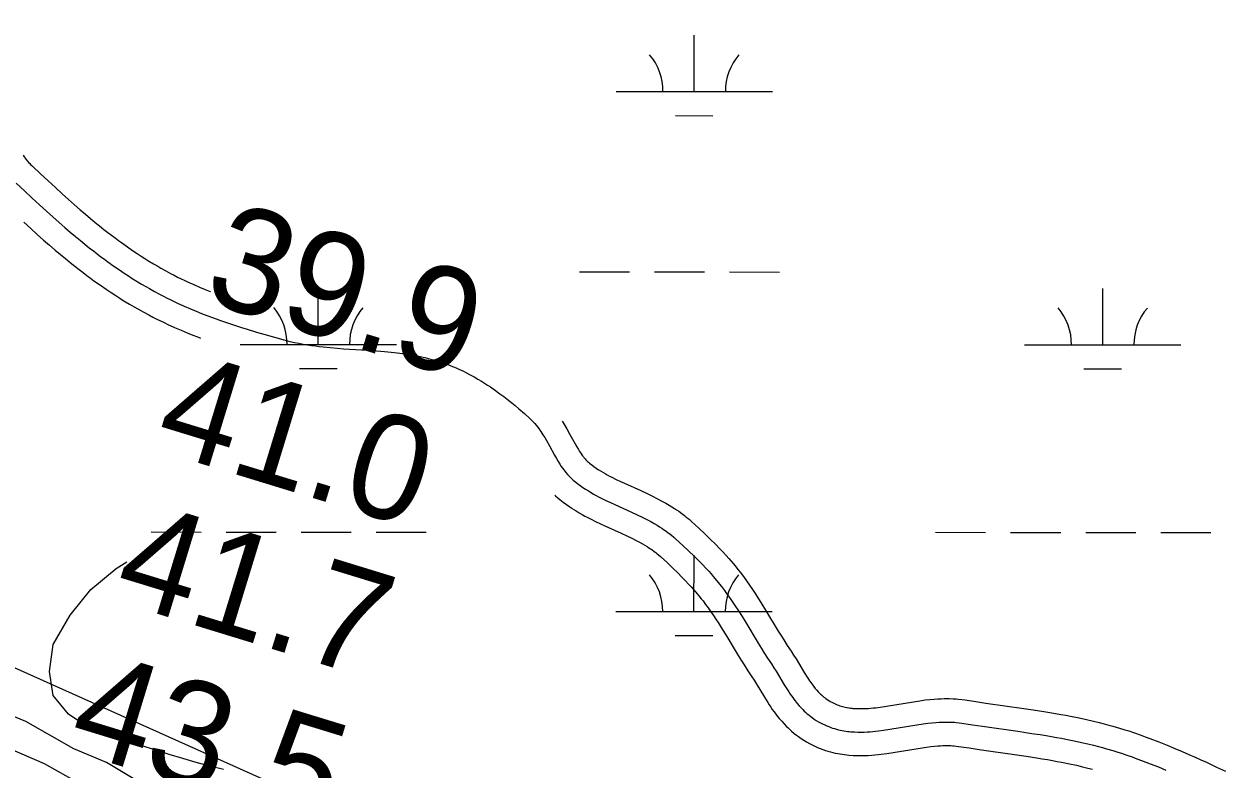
# Model space of a CAD drawing. Extents: x 3245246 to 3283090, y 806824 to 832173.
# Drawn here: x 3266287 to 3267051, y 823248 to 823725 of the extents above; entities that cross this region are included whole.
import ezdxf

# ---------------------------------------------------------------- set-up
doc = ezdxf.new("R2010")
doc.units = 0
for name, color, linetype in [('V-RIVR-RANG', 7, 'Continuous'), ('V-ROAD-CNTR', 7, 'Continuous'), ('V-SITE-VEGE', 7, 'Continuous'), ('V-TOPO-MINR', 7, 'Continuous'), ('V-WETL-SWMP', 7, 'Continuous')]:
    doc.layers.add(name, color=color, linetype=linetype)

msp = doc.modelspace()

# ---------------------------------------------------------------- linework, layer by layer
at = {"layer": 'V-ROAD-CNTR'}
for points in [[(3266286.95, 823640.5), (3266287.62, 823639.51), (3266288.22, 823638.69), (3266288.7, 823638.04), (3266289.71, 823636.78), (3266290.42, 823635.94), (3266290.93, 823635.38), (3266291.8, 823634.46), (3266292.78, 823633.51), (3266297.95, 823628.67), (3266302.88, 823624.08), (3266307.51, 823619.82), (3266311.85, 823615.86), (3266315.93, 823612.19), (3266319.77, 823608.79), (3266323.38, 823605.64), (3266326.78, 823602.73), (3266329.99, 823600.03), (3266333.01, 823597.54), (3266335.85, 823595.23), (3266338.54, 823593.09), (3266341.06, 823591.11), (3266343.45, 823589.28), (3266345.69, 823587.58), (3266347.81, 823586.01), (3266349.78, 823584.57), (3266353.57, 823581.86), (3266356.9, 823579.56), (3266359.84, 823577.58), (3266362.44, 823575.88), (3266364.72, 823574.43), (3266366.71, 823573.18), (3266370.3, 823571.01), (3266372.99, 823569.43), (3266375, 823568.28), (3266378.1, 823566.56), (3266381.23, 823564.88), (3266383.51, 823563.7), (3266385.74, 823562.57), (3266387.9, 823561.51), (3266390.01, 823560.49), (3266392.02, 823559.55), (3266396.03, 823557.72), (3266399.78, 823556.09), (3266403.31, 823554.61), (3266406.64, 823553.27), (3266406.84, 823553.19)], [(3266282.42, 823622.67), (3266287.71, 823617.71), (3266292.69, 823613.08), (3266297.37, 823608.76), (3266301.79, 823604.74), (3266305.95, 823601), (3266309.87, 823597.52), (3266313.58, 823594.29), (3266317.07, 823591.3), (3266320.38, 823588.52), (3266323.5, 823585.93), (3266326.45, 823583.54), (3266329.24, 823581.32), (3266331.87, 823579.26), (3266334.35, 823577.35), (3266336.7, 823575.58), (3266338.91, 823573.93), (3266341, 823572.4), (3266344.95, 823569.58), (3266348.46, 823567.16), (3266351.55, 823565.08), (3266354.29, 823563.29), (3266356.71, 823561.74), (3266358.84, 823560.41), (3266362.61, 823558.12), (3266365.47, 823556.45), (3266367.64, 823555.21), (3266370.92, 823553.39), (3266374.24, 823551.61), (3266376.67, 823550.35), (3266379.04, 823549.15), (3266381.34, 823548.02), (3266383.57, 823546.95), (3266385.73, 823545.93), (3266389.93, 823544.02), (3266393.89, 823542.3), (3266397.61, 823540.74), (3266401.1, 823539.33), (3266404.39, 823538.05), (3266407.48, 823536.88), (3266410.38, 823535.81), (3266413.11, 823534.83), (3266418.23, 823533.05), (3266422.73, 823531.56), (3266426.68, 823530.29), (3266430.15, 823529.21), (3266436.23, 823527.37), (3266440.81, 823526.04), (3266447.7, 823524.09), (3266454.62, 823522.2)], [(3266287.24, 823597.7), (3266291.72, 823593.62), (3266295.96, 823589.81), (3266299.97, 823586.25), (3266303.77, 823582.94), (3266307.37, 823579.86), (3266310.77, 823577), (3266314, 823574.33), (3266317.05, 823571.85), (3266319.94, 823569.55), (3266322.67, 823567.41), (3266325.26, 823565.42), (3266327.7, 823563.57), (3266330.01, 823561.86), (3266332.22, 823560.24), (3266336.33, 823557.31), (3266340.01, 823554.77), (3266343.26, 823552.58), (3266346.15, 823550.69), (3266348.7, 823549.06), (3266350.97, 823547.64), (3266354.92, 823545.24), (3266357.95, 823543.47), (3266360.27, 823542.14), (3266363.74, 823540.22), (3266367.24, 823538.34), (3266369.84, 823536.99), (3266372.34, 823535.73), (3266374.77, 823534.53), (3266377.13, 823533.4), (3266379.44, 823532.31), (3266383.84, 823530.31), (3266388, 823528.5), (3266391.9, 823526.87), (3266395.57, 823525.39), (3266399.01, 823524.05), (3266400.45, 823523.5)], [(3266454.62, 823522.2), (3266457.61, 823521.44), (3266460.53, 823520.77), (3266463.36, 823520.18), (3266466.12, 823519.66), (3266468.8, 823519.21), (3266471.4, 823518.81), (3266473.93, 823518.46), (3266476.38, 823518.16), (3266478.76, 823517.88), (3266483.39, 823517.42), (3266487.74, 823517.04), (3266491.83, 823516.73), (3266507.2, 823515.72), (3266512.96, 823515.31), (3266518, 823514.89), (3266522.4, 823514.47), (3266526.24, 823514.04), (3266529.59, 823513.61), (3266532.52, 823513.19), (3266535.07, 823512.78), (3266537.3, 823512.39), (3266539.25, 823512.03), (3266540.95, 823511.68), (3266543.92, 823511.03), (3266546.14, 823510.5), (3266547.8, 823510.07), (3266550.29, 823509.39), (3266552.76, 823508.64), (3266554.84, 823507.97), (3266556.83, 823507.28), (3266558.74, 823506.58), (3266560.57, 823505.87), (3266562.33, 823505.15), (3266564.03, 823504.43), (3266565.65, 823503.71), (3266567.22, 823502.98), (3266568.72, 823502.26), (3266570.17, 823501.54), (3266572.95, 823500.09), (3266575.53, 823498.68), (3266577.91, 823497.3), (3266580.13, 823495.97), (3266582.18, 823494.68), (3266584.09, 823493.44), (3266585.87, 823492.25), (3266587.53, 823491.12), (3266589.07, 823490.04), (3266591.93, 823487.96), (3266594.4, 823486.09), (3266596.55, 823484.43), (3266598.42, 823482.94), (3266601.65, 823480.3), (3266604.05, 823478.27), (3266607.62, 823475.17), (3266611.14, 823472.01), (3266612.25, 823470.95), (3266613.29, 823469.89), (3266614.25, 823468.84), (3266615.14, 823467.78), (3266615.98, 823466.74), (3266616.77, 823465.71), (3266617.51, 823464.69), (3266618.2, 823463.69), (3266619.5, 823461.72), (3266620.67, 823459.83), (3266621.72, 823458.03), (3266623.64, 823454.62), (3266626.92, 823448.63), (3266628.18, 823446.42), (3266629.31, 823444.51), (3266630.33, 823442.87), (3266631.24, 823441.47), (3266632.07, 823440.27), (3266632.82, 823439.24), (3266633.5, 823438.35), (3266634.1, 823437.59), (3266635.2, 823436.29), (3266636.05, 823435.35), (3266636.71, 823434.67), (3266637.74, 823433.67), (3266638.81, 823432.71), (3266639.7, 823431.95), (3266641.5, 823430.52), (3266643.29, 823429.19), (3266645.06, 823427.95), (3266646.8, 823426.79)], [(3266631.81, 823470.3), (3266632.15, 823469.78), (3266633.51, 823467.57), (3266634.73, 823465.51), (3266636.76, 823461.9), (3266640.02, 823455.94), (3266641.16, 823453.94), (3266642.13, 823452.3), (3266642.97, 823450.95), (3266643.69, 823449.84), (3266644.32, 823448.93), (3266644.86, 823448.18), (3266645.34, 823447.56), (3266645.7, 823447.1), (3266646.48, 823446.18), (3266647.01, 823445.6), (3266647.35, 823445.24), (3266647.98, 823444.63), (3266648.65, 823444.03), (3266649.21, 823443.56), (3266650.66, 823442.4), (3266652.07, 823441.35), (3266653.5, 823440.35), (3266655.08, 823439.31)], [(3266654.78, 823439.5), (3266656.37, 823438.5), (3266657.81, 823437.64), (3266659.25, 823436.81), (3266660.67, 823436.03), (3266662.09, 823435.27), (3266663.47, 823434.56), (3266666.32, 823433.15), (3266669.04, 823431.85), (3266671.65, 823430.64), (3266682.03, 823425.95), (3266686.07, 823424.08), (3266689.65, 823422.35), (3266692.81, 823420.76), (3266695.58, 823419.29), (3266698.02, 823417.94), (3266700.14, 823416.7), (3266702, 823415.56), (3266703.63, 823414.53), (3266705.04, 823413.59), (3266706.32, 823412.72), (3266708.4, 823411.23), (3266709.99, 823410.02), (3266711.22, 823409.04), (3266712.95, 823407.61), (3266714.63, 823406.13), (3266719.28, 823401.87), (3266723.29, 823398.1), (3266726.77, 823394.71), (3266729.8, 823391.68), (3266732.42, 823388.98), (3266734.69, 823386.56), (3266736.66, 823384.41), (3266738.37, 823382.5), (3266739.87, 823380.77), (3266742.38, 823377.79), (3266744.26, 823375.46), (3266745.67, 823373.66), (3266747.7, 823370.98), (3266749.68, 823368.25), (3266751.71, 823365.34), (3266753.55, 823362.62), (3266755.23, 823360.08), (3266756.78, 823357.68), (3266759.58, 823353.26), (3266761.98, 823349.37), (3266770.06, 823336.1), (3266772.06, 823332.87), (3266773.55, 823330.49), (3266775.82, 823326.93), (3266778.2, 823323.31), (3266779.88, 823320.74), (3266781.45, 823318.23), (3266786.7, 823309.56), (3266788.57, 823306.55), (3266789.35, 823305.36), (3266790.1, 823304.24), (3266790.8, 823303.23), (3266791.45, 823302.31), (3266792.07, 823301.47), (3266792.61, 823300.76), (3266793.76, 823299.33), (3266794.73, 823298.19), (3266795.59, 823297.25), (3266796.37, 823296.45), (3266797.06, 823295.77), (3266797.67, 823295.2), (3266798.16, 823294.76), (3266799.21, 823293.88), (3266799.96, 823293.29), (3266800.49, 823292.9), (3266801.42, 823292.24), (3266802.37, 823291.63), (3266803.3, 823291.06), (3266804.23, 823290.55), (3266805.13, 823290.08), (3266806.02, 823289.65), (3266806.91, 823289.25), (3266807.79, 823288.9), (3266808.64, 823288.58), (3266809.5, 823288.28), (3266810.35, 823288.02), (3266811.2, 823287.78), (3266812.04, 823287.57), (3266812.88, 823287.38), (3266813.73, 823287.2), (3266814.73, 823287.02)], [(3266627.19, 823423.01), (3266627.5, 823422.7), (3266628.97, 823421.38), (3266630.19, 823420.35), (3266632.34, 823418.64), (3266634.5, 823417.03), (3266636.62, 823415.55), (3266638.53, 823414.28)], [(3266646.8, 823426.79), (3266648.53, 823425.71), (3266650.23, 823424.7), (3266651.89, 823423.74), (3266653.53, 823422.84), (3266655.12, 823421.99), (3266656.69, 823421.18), (3266659.75, 823419.66), (3266662.66, 823418.27), (3266665.41, 823417), (3266675.79, 823412.31), (3266679.66, 823410.51), (3266683.02, 823408.9), (3266685.92, 823407.43), (3266688.43, 823406.11), (3266690.59, 823404.9), (3266692.46, 823403.81), (3266694.07, 823402.83), (3266695.46, 823401.95), (3266696.66, 823401.15), (3266697.7, 823400.44), (3266699.49, 823399.16), (3266700.81, 823398.16), (3266701.78, 823397.39), (3266703.21, 823396.2), (3266704.61, 823394.97), (3266709.07, 823390.88), (3266712.92, 823387.25), (3266716.24, 823384.03), (3266719.11, 823381.16), (3266721.57, 823378.62), (3266723.7, 823376.36), (3266725.53, 823374.36), (3266727.11, 823372.59), (3266728.47, 823371.02), (3266730.81, 823368.24), (3266732.53, 823366.12), (3266733.79, 823364.51), (3266735.65, 823362.06), (3266737.45, 823359.56), (3266739.34, 823356.85), (3266741.08, 823354.29), (3266742.67, 823351.87), (3266744.14, 823349.59), (3266746.86, 823345.3), (3266749.19, 823341.53), (3266757.27, 823328.26), (3266759.32, 823324.95), (3266760.87, 823322.47), (3266763.23, 823318.77), (3266765.65, 823315.09), (3266767.23, 823312.66), (3266768.67, 823310.36), (3266773.92, 823301.7), (3266775.93, 823298.49), (3266776.83, 823297.1), (3266777.69, 823295.81), (3266778.52, 823294.62), (3266779.31, 823293.51), (3266780.06, 823292.48), (3266780.79, 823291.52), (3266782.2, 823289.77), (3266783.49, 823288.26), (3266784.66, 823286.97), (3266785.73, 823285.87), (3266786.69, 823284.93), (3266787.56, 823284.12), (3266788.34, 823283.42), (3266789.75, 823282.24), (3266790.85, 823281.37), (3266791.7, 823280.74), (3266793.02, 823279.81), (3266794.39, 823278.92), (3266795.75, 823278.1), (3266797.1, 823277.34), (3266798.43, 823276.65), (3266799.74, 823276.02), (3266801.04, 823275.45), (3266802.33, 823274.92), (3266803.6, 823274.45), (3266804.85, 823274.02), (3266806.09, 823273.64), (3266807.32, 823273.29), (3266808.53, 823272.98), (3266809.72, 823272.71), (3266810.9, 823272.47), (3266812.06, 823272.26)], [(3266638.83, 823414.09), (3266640.69, 823412.92), (3266642.64, 823411.75), (3266644.54, 823410.67), (3266646.38, 823409.65), (3266648.15, 823408.7), (3266649.91, 823407.8), (3266653.19, 823406.17), (3266656.28, 823404.69), (3266659.17, 823403.36), (3266669.55, 823398.67), (3266673.26, 823396.95), (3266676.39, 823395.44), (3266679.04, 823394.1), (3266681.28, 823392.92), (3266683.17, 823391.87), (3266684.77, 823390.93), (3266686.14, 823390.1), (3266687.29, 823389.36), (3266688.28, 823388.71), (3266689.08, 823388.16), (3266690.58, 823387.08), (3266691.62, 823386.3), (3266692.33, 823385.73), (3266693.47, 823384.79), (3266694.59, 823383.81), (3266698.86, 823379.89), (3266702.55, 823376.41), (3266705.71, 823373.34), (3266708.41, 823370.64), (3266710.72, 823368.26), (3266712.7, 823366.16), (3266714.39, 823364.31), (3266715.85, 823362.67), (3266717.07, 823361.27), (3266719.24, 823358.69), (3266720.79, 823356.77), (3266721.91, 823355.35), (3266723.59, 823353.13), (3266725.22, 823350.88), (3266726.98, 823348.36), (3266728.6, 823345.95), (3266730.12, 823343.66), (3266731.51, 823341.51), (3266734.14, 823337.35), (3266736.41, 823333.68), (3266744.49, 823320.42), (3266746.58, 823317.03), (3266748.19, 823314.45), (3266750.64, 823310.61), (3266753.1, 823306.88), (3266754.59, 823304.59), (3266755.9, 823302.5), (3266761.15, 823293.83), (3266763.28, 823290.42), (3266764.3, 823288.85), (3266765.28, 823287.38), (3266766.24, 823286), (3266767.16, 823284.71), (3266768.06, 823283.48), (3266768.97, 823282.29), (3266770.65, 823280.2), (3266772.24, 823278.33), (3266773.73, 823276.7), (3266775.09, 823275.3), (3266776.32, 823274.09), (3266777.45, 823273.04), (3266778.52, 823272.08), (3266780.29, 823270.59), (3266781.74, 823269.45), (3266782.92, 823268.58), (3266784.62, 823267.38), (3266786.42, 823266.21), (3266788.2, 823265.13), (3266789.97, 823264.14), (3266791.73, 823263.23), (3266793.47, 823262.4), (3266795.18, 823261.64), (3266796.87, 823260.95), (3266798.56, 823260.32), (3266800.21, 823259.76), (3266801.83, 823259.25), (3266803.43, 823258.8), (3266805.01, 823258.4), (3266806.56, 823258.05), (3266808.07, 823257.74), (3266809.4, 823257.5)], [(3266604.9, 823080.06), (3266300.51, 823251.17), (3266118.35, 823329.73)], [(3266814.4, 823287.08), (3266815.39, 823286.92), (3266816.23, 823286.81), (3266817.06, 823286.71), (3266817.82, 823286.64), (3266819.55, 823286.51), (3266821.21, 823286.45), (3266822.86, 823286.44), (3266824.48, 823286.46), (3266826.1, 823286.53), (3266827.69, 823286.63), (3266829.27, 823286.75), (3266830.83, 823286.9), (3266832.32, 823287.07), (3266835.29, 823287.45), (3266860.53, 823291.54), (3266864.07, 823292), (3266867.12, 823292.33), (3266869.84, 823292.56), (3266872.24, 823292.72), (3266874.37, 823292.82), (3266876.25, 823292.86), (3266877.91, 823292.87), (3266879.42, 823292.86), (3266881.92, 823292.77), (3266883.87, 823292.65), (3266885.41, 823292.52), (3266887.6, 823292.28), (3266889.68, 823291.99), (3266896.56, 823290.94), (3266902.91, 823290.02), (3266927.07, 823286.59), (3266931.67, 823285.91), (3266935.98, 823285.25), (3266940.04, 823284.61), (3266943.85, 823283.98), (3266947.43, 823283.38), (3266950.79, 823282.78), (3266953.95, 823282.2), (3266956.94, 823281.63), (3266962.48, 823280.52), (3266967.36, 823279.46), (3266971.64, 823278.48), (3266975.39, 823277.57), (3266978.67, 823276.74), (3266981.54, 823275.97), (3266984.09, 823275.27), (3266988.45, 823274), (3266991.76, 823272.98), (3266994.26, 823272.18), (3266997.96, 823270.95), (3267001.64, 823269.65), (3267004.77, 823268.51), (3267007.78, 823267.38), (3267013.51, 823265.18), (3267018.85, 823263.06), (3267023.81, 823261.02), (3267028.43, 823259.07), (3267032.73, 823257.21), (3267036.74, 823255.44), (3267040.48, 823253.76), (3267043.99, 823252.15), (3267050.46, 823249.11), (3267056.11, 823246.39)], [(3266812.06, 823272.26), (3266813.21, 823272.08), (3266814.34, 823271.93), (3266815.46, 823271.8), (3266816.56, 823271.69), (3266818.74, 823271.53), (3266820.86, 823271.45), (3266822.92, 823271.43), (3266824.92, 823271.47), (3266826.86, 823271.55), (3266828.75, 823271.66), (3266830.58, 823271.81), (3266832.36, 823271.98), (3266834.09, 823272.17), (3266837.44, 823272.6), (3266862.69, 823276.7), (3266865.83, 823277.1), (3266868.58, 823277.4), (3266870.97, 823277.61), (3266873.06, 823277.74), (3266874.89, 823277.82), (3266876.48, 823277.86), (3266877.87, 823277.87), (3266879.08, 823277.86), (3266881.2, 823277.79), (3266882.79, 823277.69), (3266883.97, 823277.59), (3266885.74, 823277.4), (3266887.51, 823277.15), (3266894.35, 823276.1), (3266900.78, 823275.17), (3266924.92, 823271.74), (3266929.44, 823271.07), (3266933.68, 823270.43), (3266937.65, 823269.8), (3266941.38, 823269.19), (3266944.86, 823268.6), (3266948.13, 823268.02), (3266951.19, 823267.46), (3266954.05, 823266.91), (3266959.42, 823265.83), (3266964.1, 823264.82), (3266968.19, 823263.88), (3266971.77, 823263.01), (3266974.89, 823262.22), (3266977.61, 823261.49), (3266980, 823260.83), (3266984.16, 823259.63), (3266987.27, 823258.67), (3266989.6, 823257.93), (3266993.09, 823256.76), (3266996.57, 823255.53), (3266999.57, 823254.43), (3267002.47, 823253.35), (3267008.04, 823251.21), (3267013.23, 823249.15), (3267018.05, 823247.17)], [(3266809.73, 823257.44), (3266811.02, 823257.24), (3266812.46, 823257.04), (3266813.86, 823256.88), (3266815.3, 823256.74), (3266817.93, 823256.55), (3266820.51, 823256.46), (3266822.98, 823256.43), (3266825.35, 823256.47), (3266827.63, 823256.57), (3266829.81, 823256.7), (3266831.9, 823256.87), (3266833.9, 823257.06), (3266835.86, 823257.28), (3266839.59, 823257.75), (3266864.85, 823261.85), (3266867.6, 823262.2), (3266870.03, 823262.47), (3266872.11, 823262.65), (3266873.88, 823262.76), (3266875.41, 823262.83), (3266876.71, 823262.86), (3266877.83, 823262.87), (3266878.75, 823262.86), (3266880.48, 823262.8), (3266881.7, 823262.73), (3266882.53, 823262.66), (3266883.89, 823262.51), (3266885.34, 823262.31), (3266892.14, 823261.27), (3266898.64, 823260.32), (3266922.76, 823256.9), (3266927.21, 823256.24), (3266931.38, 823255.6), (3266935.27, 823254.99), (3266938.91, 823254.39), (3266942.3, 823253.82), (3266945.47, 823253.26), (3266948.43, 823252.71), (3266951.17, 823252.19), (3266956.36, 823251.15), (3266960.84, 823250.18), (3266964.75, 823249.28), (3266968.15, 823248.46), (3266971.11, 823247.7)]]:
    msp.add_lwpolyline(points, dxfattribs=at)
msp.add_spline([(3265843.13, 823432.94), (3265858.98, 823417.12), (3265884.36, 823393.48), (3265921.56, 823385.9), (3265988.57, 823351.07), (3266047.21, 823332.33), (3266110.89, 823317.69), (3266174.63, 823302.49), (3266237.94, 823256.14), (3266318.96, 823213.69), (3266446.25, 823144.04), (3266598.22, 823070.18), (3266698.27, 823024.21), (3266809.76, 822977.55), (3266902.83, 822954.65), (3266981.51, 822929.37), (3267047.02, 822922.93), (3267126.67, 822926.97), (3267196.8, 822934.46), (3267240.76, 822931.16), (3267315.46, 822929.02), (3267389.48, 822902.91), (3267472.52, 822855.33), (3267548.21, 822799.11), (3267673.18, 822703.23), (3267729.53, 822659.19), (3267800.82, 822580.02), (3267841.58, 822514.78), (3267890.36, 822443.64), (3267961.46, 822390.31), (3268026.22, 822347.95), (3268097.47, 822313.66), (3268226.82, 822221.48), (3268328.91, 822136.16), (3268437.97, 822030.19), (3268539.63, 821913.73), (3268611.4, 821855.02), (3268669.68, 821832.99), (3268741.62, 821835.21), (3268780.98, 821862.31), (3268824.18, 821916.6), (3268873.06, 822006.27), (3268932.52, 822098.07), (3268972.12, 822145.49), (3269019.4, 822162.03), (3269055.98, 822158.33), (3269086.75, 822138.72), (3269215.73, 821995.56), (3269467.12, 821682.49), (3269665.02, 821425.34), (3269890.24, 821132.34), (3269935.57, 821060.84), (3269937.76, 820947.01), (3269911.92, 820878.37), (3269882.42, 820803.43), (3269850.37, 820754.68), (3269820.83, 820702.94), (3269847.45, 820661.45), (3269995.31, 820504.9), (3270135.08, 820342.32), (3270215.8, 820249.25), (3270280.88, 820161.54), (3270409.84, 819983.24), (3270585.16, 819734.7), (3270723.07, 819531.19), (3270847.77, 819342.24), (3270941.21, 819194.89), (3271024.16, 819065.03), (3271103.72, 818955.95), (3271217.86, 818809.2), (3271322.11, 818665.04), (3271450.94, 818481.15), (3271547.8, 818329.85), (3271656.16, 818158.96), (3271778.9, 817965.4), (3271939.04, 817707.54), (3272036.56, 817466.51), (3272126.72, 817285.29), (3272211.94, 817051.13), (3272318, 816867.47), (3272429.35, 816683.19), (3272508.65, 816556.22), (3272571.56, 816398.68), (3272670.41, 816197), (3272779.92, 816022.86), (3272872.13, 815803.22), (3272964.65, 815556.57)], degree=3, dxfattribs=at)
at = {"layer": 'V-SITE-VEGE'}
for p, q in [((3266288.57, 823278.16), (3266267.64, 823286.91)), ((3266319.33, 823260.71), (3266288.57, 823278.16)), ((3266340.26, 823251.96), (3266319.33, 823260.71)), ((3266396.85, 823218.34), (3266340.26, 823251.96))]:
    msp.add_line(p, q, dxfattribs=at)
at = {"layer": 'V-TOPO-MINR'}
msp.add_lwpolyline([(3266415.08, 823247.54), (3266406.35, 823249.69), (3266397.65, 823251.98), (3266389.01, 823254.48), (3266380.41, 823257.12), (3266330.39, 823273.15), (3266315.81, 823282.95), (3266306.09, 823294.93), (3266303.67, 823310.16), (3266306.12, 823327.56), (3266317.05, 823346.21), (3266330.11, 823362.76), (3266346.39, 823376.16), (3266353.2, 823380.35)], dxfattribs=at)
at = {"layer": 'V-WETL-SWMP'}
for p, q in [((3266716.27, 823681.25), (3266716.29, 823717.25)), ((3266666.27, 823681.27), (3266766.27, 823681.23)), ((3266704.27, 823665.82), (3266728.27, 823665.81)), ((3266642.81, 823565.85), (3266674.81, 823565.83)), ((3266690.81, 823565.83), (3266722.81, 823565.81)), ((3266738.81, 823565.81), (3266770.81, 823565.79)), ((3266475.73, 823519.49), (3266475.75, 823555.49)), ((3266977.64, 823519.27), (3266977.65, 823555.27)), ((3266425.73, 823519.51), (3266525.73, 823519.47)), ((3266927.64, 823519.29), (3267027.64, 823519.25)), ((3266463.72, 823504.07), (3266487.72, 823504.05)), ((3266965.63, 823503.85), (3266989.63, 823503.84)), ((3266368.83, 823399.47), (3266400.83, 823399.45)), ((3266416.83, 823399.45), (3266448.83, 823399.43)), ((3266464.83, 823399.42), (3266496.83, 823399.41)), ((3266512.83, 823399.4), (3266544.83, 823399.39)), ((3266870.74, 823399.25), (3266902.74, 823399.23)), ((3266918.74, 823399.23), (3266950.74, 823399.21)), ((3266966.74, 823399.21), (3266998.74, 823399.19)), ((3267014.74, 823399.18), (3267046.74, 823399.17)), ((3266716.13, 823348.57), (3266716.14, 823384.57)), ((3266666.13, 823348.59), (3266766.13, 823348.55)), ((3266704.12, 823333.15), (3266728.12, 823333.14))]:
    msp.add_line(p, q, dxfattribs=at)
msp.add_lwpolyline([(3266730.89, 823110.97), (3266101.7, 823392.94), (3266021.87, 823458.73), (3266021.87, 823519.83), (3266064.13, 823670.21), (3266097, 823811.2), (3266134.56, 823900.49), (3266186.21, 823994.48), (3266242.56, 824074.37), (3266261.34, 824328.15), (3266359.95, 824356.34), (3266458.55, 824346.94), (3266524.29, 824295.25), (3266679.24, 824168.36), (3266890.54, 824008.58), (3267153.49, 823853.49), (3267402.35, 823703.11), (3268252.23, 823101.57)], dxfattribs=at)
for centre, start, end in [((3266661.03, 823681.75), 359.20319, 40.74684), ((3266771.52, 823681.7), 139.20318, 180.74684), ((3266420.49, 823519.99), 359.20319, 40.74684), ((3266530.97, 823519.94), 139.20318, 180.74684), ((3266922.4, 823519.77), 359.20319, 40.74684), ((3267032.88, 823519.72), 139.20318, 180.74684), ((3266660.89, 823349.07), 359.20319, 40.74684), ((3266771.37, 823349.02), 139.20318, 180.74684)]:
    msp.add_arc(centre, 35.25, start, end, dxfattribs=at)

# ---------------------------------------------------------------- texts
at = {"layer": 'V-RIVR-RANG'}
for s, p in [('39.9', (3266400.69, 823547.73)), ('41.0', (3266369.12, 823452.82)), ('41.7', (3266342.85, 823356.28)), ('43.5', (3266313.8, 823260.59))]:
    msp.add_text(s, height=67, rotation=342.96833, dxfattribs=at).set_placement(p)

doc.saveas('drawing.dxf')
